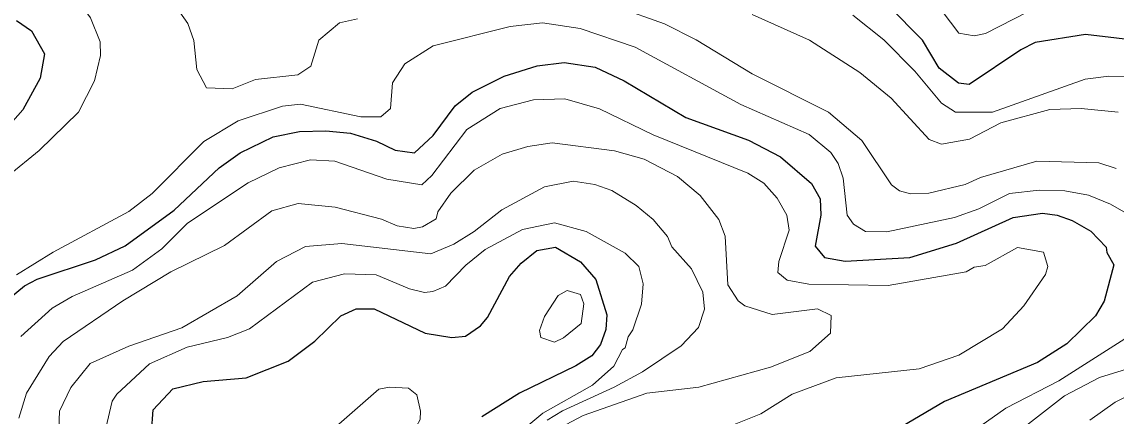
# Model space of a CAD drawing. Extents: x 673.3 to 698.5, y 6984.3 to 7012.3.
# Drawn here: x 681.676 to 682.878, y 6991.838 to 6992.271 of the extents above; entities that cross this region are included whole.
import ezdxf

# ---------------------------------------------------------------- set-up
doc = ezdxf.new("R2010")
doc.units = 0
doc.header["$LTSCALE"] = 0.032
doc.layers.add('1', color=7, linetype='Continuous', lineweight=25)
doc.layers.add('2', color=7, linetype='Continuous', lineweight=13)

msp = doc.modelspace()

# ---------------------------------------------------------------- linework, layer by layer
at = {"layer": '1'}
for points in [[(682.912, 6992.2496), (682.844, 6992.2576), (682.7889, 6992.2486), (682.7729, 6992.2406), (682.7164, 6992.2027), (682.7045, 6992.2039), (682.6834, 6992.2205), (682.6649, 6992.2514), (682.6278, 6992.289)], [(681.6699, 6992.273), (681.6862, 6992.2616), (681.7006, 6992.2362), (681.6957, 6992.2096), (681.6766, 6992.1748), (681.6627, 6992.1592)], [(681.6616, 6991.9674), (681.6786, 6991.9813), (681.6925, 6991.9887), (681.7565, 6992.0101), (681.7892, 6992.0253), (681.8428, 6992.0647), (681.8922, 6992.1111), (681.9153, 6992.1275), (681.9518, 6992.1453), (681.9807, 6992.1509), (682.0096, 6992.1518), (682.0366, 6992.1493), (682.0651, 6992.1404), (682.0856, 6992.1305), (682.107, 6992.1274), (682.1274, 6992.1466), (682.1518, 6992.1792), (682.1702, 6992.1942), (682.2054, 6992.2118), (682.2418, 6992.2231), (682.2712, 6992.2266), (682.3054, 6992.2216), (682.3371, 6992.2067), (682.4049, 6992.1662), (682.4739, 6992.1414), (682.509, 6992.123), (682.5429, 6992.0939), (682.5525, 6992.0771), (682.5535, 6992.0589), (682.5471, 6992.0251), (682.5575, 6992.0125), (682.5801, 6992.0085), (682.6512, 6992.0126), (682.7022, 6992.0284), (682.7647, 6992.0565), (682.797, 6992.0613), (682.813, 6992.059), (682.8296, 6992.0532), (682.8501, 6992.0415), (682.8668, 6992.024), (682.8675, 6992.0182), (682.8751, 6992.0044), (682.8647, 6991.9647), (682.855, 6991.9484), (682.8237, 6991.9179), (682.7912, 6991.8972), (682.6893, 6991.8544), (682.6071, 6991.8059)], [(681.8182, 6991.8204), (681.8197, 6991.8451), (681.8415, 6991.8682), (681.8748, 6991.8764), (681.9221, 6991.8805), (681.9683, 6991.8986), (681.9975, 6991.9205), (682.026, 6991.9484), (682.0427, 6991.9561), (682.0627, 6991.956), (682.1185, 6991.9293), (682.1481, 6991.9246), (682.1631, 6991.9262), (682.1795, 6991.9374), (682.1872, 6991.9468), (682.2114, 6991.9918), (682.2243, 6992.0065), (682.2414, 6992.0204), (682.262, 6992.0239), (682.2893, 6992.0077), (682.306, 6991.9885), (682.3181, 6991.9497), (682.3173, 6991.9336), (682.3114, 6991.917), (682.3016, 6991.9047), (682.2843, 6991.8937), (682.2224, 6991.8636), (682.1808, 6991.8375)]]:
    msp.add_lwpolyline(points, dxfattribs=at)
at = {"layer": '2'}
for points in [[(681.6263, 6992.0746), (681.6948, 6992.1302), (681.7377, 6992.1723), (681.7556, 6992.2067), (681.7619, 6992.2345), (681.7618, 6992.2495), (681.7512, 6992.2758), (681.7397, 6992.2911), (681.7231, 6992.3013), (681.6797, 6992.3162), (681.6314, 6992.3211)], [(682.7958, 6992.2902), (682.7342, 6992.2586), (682.7218, 6992.256), (682.705, 6992.259), (682.6693, 6992.3062)], [(681.8387, 6992.2973), (681.858, 6992.2698), (681.8645, 6992.2511), (681.8677, 6992.2191), (681.8786, 6992.199), (681.9067, 6992.198), (681.9324, 6992.208), (681.9787, 6992.2132), (681.9932, 6992.2228), (682.0019, 6992.2513), (682.0247, 6992.2704), (682.0442, 6992.2746)], [(682.3299, 6992.2877), (682.3815, 6992.2691), (682.4162, 6992.2517), (682.4778, 6992.2144), (682.5619, 6992.1724), (682.5983, 6992.1411), (682.6309, 6992.0925), (682.6399, 6992.0858)], [(682.8798, 6992.1721), (682.8394, 6992.1761), (682.8049, 6992.1752), (682.7511, 6992.1605), (682.7165, 6992.1425), (682.6858, 6992.1372), (682.6722, 6992.1422), (682.6306, 6992.1877), (682.5961, 6992.2158), (682.5407, 6992.2514), (682.4778, 6992.2795)], [(682.5883, 6992.2789), (682.6227, 6992.2518), (682.6565, 6992.2173), (682.6859, 6992.1821), (682.7012, 6992.1721), (682.7419, 6992.1721), (682.8437, 6992.2086), (682.8697, 6992.2119), (682.911, 6992.2111)], [(682.9446, 6992.029), (682.8717, 6992.0712), (682.8472, 6992.0809), (682.8212, 6992.0858), (682.7932, 6992.0865), (682.7606, 6992.0827), (682.7268, 6992.0661), (682.7, 6992.0566), (682.626, 6992.0406), (682.6023, 6992.0413), (682.5893, 6992.0492), (682.5821, 6992.0592), (682.5779, 6992.0996), (682.5722, 6992.1159), (682.5643, 6992.1279), (682.5405, 6992.1476), (682.4655, 6992.1807), (682.3494, 6992.2436), (682.2888, 6992.264), (682.2474, 6992.2705), (682.212, 6992.2665), (682.1275, 6992.245), (682.0963, 6992.2255), (682.0829, 6992.2046), (682.0805, 6992.1761)], [(682.0805, 6992.1761), (682.07, 6992.1672), (682.0481, 6992.1671), (681.9818, 6992.1811), (681.9621, 6992.1787), (681.9132, 6992.1626), (681.8757, 6992.1401), (681.8186, 6992.0829), (681.7932, 6992.0631), (681.71, 6992.0186), (681.6699, 6991.9937)], [(681.6746, 6991.9259), (681.709, 6991.957), (681.7309, 6991.9696), (681.7972, 6991.9988), (681.8293, 6992.022), (681.8575, 6992.0503), (681.9241, 6992.0947), (681.9582, 6992.1109), (681.9927, 6992.1199), (682.0196, 6992.1183), (682.0765, 6992.0985), (682.1151, 6992.0923), (682.1259, 6992.1028), (682.1643, 6992.1533), (682.2009, 6992.1761), (682.2378, 6992.1858), (682.272, 6992.1868), (682.3103, 6992.176), (682.369, 6992.1475), (682.4732, 6992.1051), (682.4906, 6992.0941), (682.5052, 6992.0779), (682.516, 6992.0589), (682.5185, 6992.0426), (682.5071, 6992.0081), (682.5062, 6991.9961), (682.5162, 6991.9876), (682.5403, 6991.9832), (682.6272, 6991.9819), (682.7129, 6991.9968), (682.7216, 6992.0018), (682.7338, 6992.0036), (682.7693, 6992.0237), (682.7978, 6992.0186), (682.8026, 6992.0025), (682.8003, 6991.994), (682.7765, 6991.9595), (682.7528, 6991.9342), (682.7048, 6991.9052), (682.6615, 6991.8902), (682.57, 6991.8803), (682.5218, 6991.8626), (682.4875, 6991.841), (682.4563, 6991.8284)], [(681.6724, 6991.836), (681.6807, 6991.8637), (681.7056, 6991.9039), (681.721, 6991.9202), (681.7865, 6991.965), (681.8391, 6991.9968), (681.8982, 6992.0256), (681.9501, 6992.0637), (681.9792, 6992.072), (682.0198, 6992.0679), (682.0706, 6992.0548), (682.088, 6992.0472), (682.1061, 6992.0443), (682.1156, 6992.0464), (682.1307, 6992.055), (682.1326, 6992.0629), (682.147, 6992.0831), (682.1724, 6992.1085), (682.2032, 6992.126), (682.2315, 6992.1346), (682.2582, 6992.1386), (682.3266, 6992.1297), (682.3592, 6992.1206), (682.3958, 6992.1016), (682.4209, 6992.0806), (682.4414, 6992.0542), (682.4484, 6992.0359), (682.451, 6991.9824), (682.4626, 6991.9648), (682.4699, 6991.9594), (682.5, 6991.9498), (682.5495, 6991.9561), (682.5647, 6991.9488), (682.5641, 6991.9296), (682.5411, 6991.9094), (682.4979, 6991.8922), (682.4194, 6991.87), (682.3621, 6991.8634), (682.2921, 6991.839), (682.2675, 6991.8257)], [(682.6399, 6992.0858), (682.6518, 6992.0824), (682.6721, 6992.0833), (682.7117, 6992.0929), (682.7289, 6992.1005), (682.7905, 6992.1183), (682.8586, 6992.1166), (682.8778, 6992.1105)], [(681.7164, 6991.8235), (681.7171, 6991.8437), (681.7293, 6991.8697), (681.7506, 6991.896), (681.7933, 6991.9152), (681.8512, 6991.9354), (681.9122, 6991.9706), (681.9553, 6992.008), (681.9873, 6992.0245), (682.0272, 6992.0279), (682.1249, 6992.0166), (682.1501, 6992.0272), (682.1725, 6992.0411), (682.2029, 6992.0651), (682.2498, 6992.0903), (682.2813, 6992.0963), (682.3051, 6992.0927), (682.3238, 6992.0862), (682.3505, 6992.0696), (682.3691, 6992.0544), (682.3849, 6992.0358), (682.3895, 6992.0242), (682.4112, 6992), (682.4237, 6991.9746), (682.4256, 6991.9558), (682.4189, 6991.9358), (682.3998, 6991.9157), (682.3573, 6991.887), (682.3263, 6991.8701), (682.2694, 6991.8443), (682.2527, 6991.8339)], [(682.1718, 6991.7781), (682.2481, 6991.8416), (682.3025, 6991.8722), (682.3258, 6991.8932), (682.3353, 6991.9115), (682.3385, 6991.9134), (682.3418, 6991.9253), (682.3468, 6991.933), (682.3564, 6991.9612), (682.3581, 6991.9836), (682.3534, 6992.0027), (682.3383, 6992.0175), (682.2957, 6992.041), (682.2606, 6992.0506), (682.2256, 6992.0435), (682.1844, 6992.0213), (682.1635, 6992.0042), (682.1411, 6991.9812), (682.1272, 6991.9752), (682.1179, 6991.9742), (682.1013, 6991.9783), (682.0648, 6991.9935), (682.0302, 6991.9946), (681.9948, 6991.9856), (681.9257, 6991.9343), (681.9015, 6991.9246), (681.8572, 6991.9139), (681.816, 6991.8956), (681.7801, 6991.8626), (681.7748, 6991.8546), (681.7677, 6991.8251)], [(682.7227, 6991.8232), (682.7564, 6991.8471), (682.8147, 6991.8772), (682.9113, 6991.9385)], [(682.9723, 6991.9154), (682.8596, 6991.8809), (682.821, 6991.8605), (682.7137, 6991.777)], [(682.8489, 6991.8339), (682.8768, 6991.8536), (682.8934, 6991.8619)]]:
    msp.add_lwpolyline(points, dxfattribs=at)
for points in [[(682.2649, 6991.9708), (682.2748, 6991.9764), (682.2892, 6991.972), (682.2929, 6991.9616), (682.2901, 6991.94), (682.2707, 6991.9244), (682.2609, 6991.9197), (682.2457, 6991.9248), (682.2441, 6991.9322), (682.2496, 6991.9479)], [(682.0678, 6991.868), (682.0794, 6991.87), (682.1004, 6991.8691), (682.1096, 6991.8618), (682.1137, 6991.8439), (682.113, 6991.8347), (682.1011, 6991.8126), (682.0851, 6991.8022), (682.0237, 6991.7732), (681.9612, 6991.7371), (681.9485, 6991.7374), (681.9469, 6991.7519), (681.9498, 6991.7611), (681.9627, 6991.7759)]]:
    msp.add_lwpolyline(points, close=True, dxfattribs=at)

doc.saveas('drawing.dxf')
